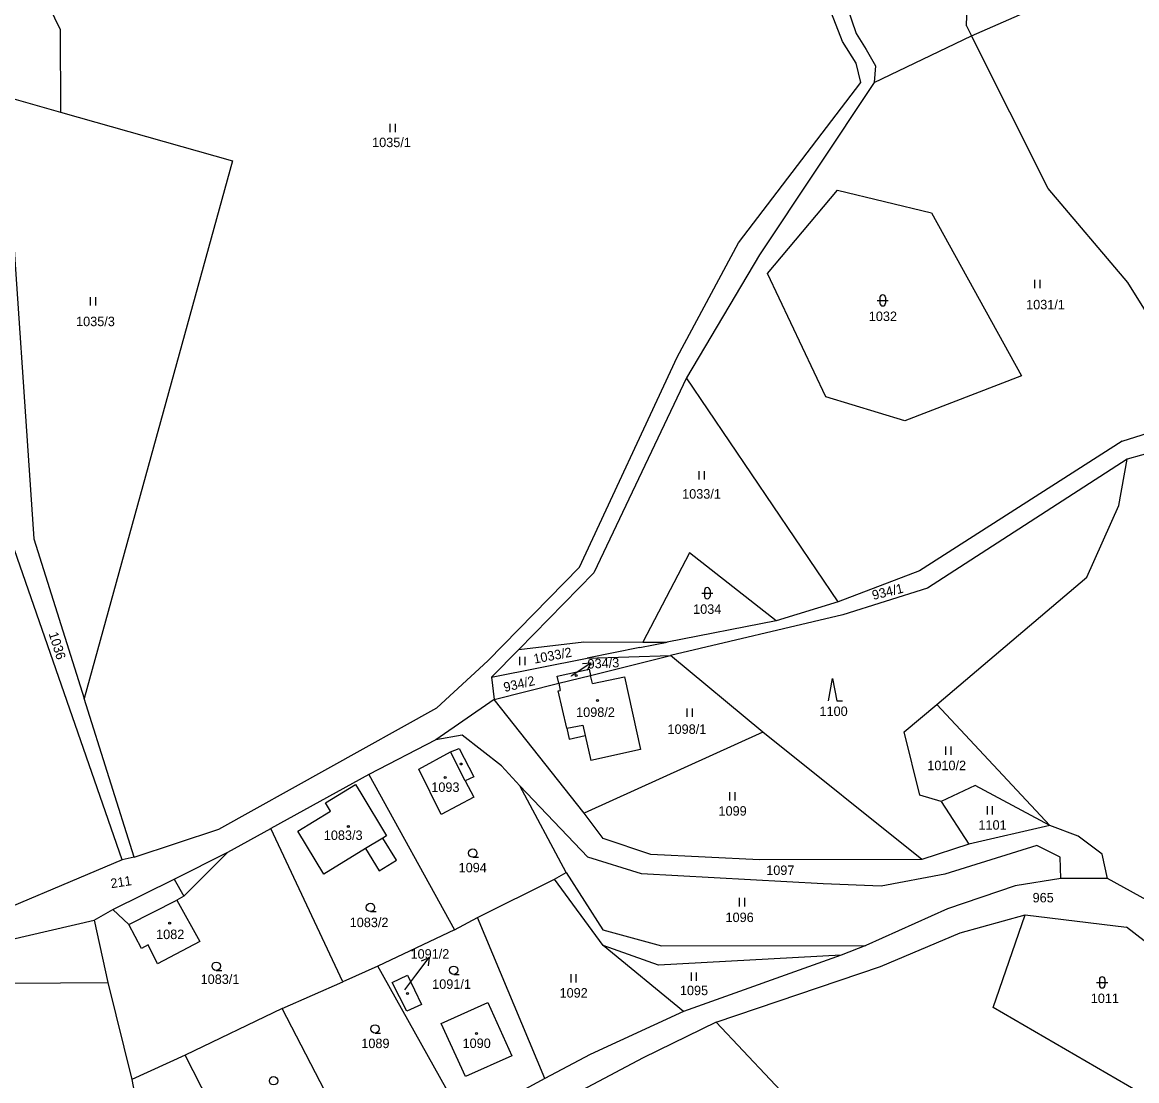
# Model space of a CAD drawing. Extents: x -670359 to -668019, y -978807 to -976674.
# Drawn here: x -669982.9 to -669783.1, y -977655.6 to -977465.8 of the extents above; entities that cross this region are included whole.
import ezdxf

# ---------------------------------------------------------------- set-up
doc = ezdxf.new("R2010")
doc.units = 0
for name, color, linetype in [('Hranice parcel', 7, 'Continuous'), ('Parcelní čísla', 7, 'Continuous'), ('Vnitřní kresba', 7, 'Continuous'), ('Značky budov', 7, 'Continuous'), ('Značky kultur', 7, 'Continuous')]:
    doc.layers.add(name, color=color, linetype=linetype)

msp = doc.modelspace()

# ---------------------------------------------------------------- linework, layer by layer
at = {"layer": 'Hranice parcel'}
msp.add_line((-669984.43, -977479.49), (-669976.06, -977481.88), dxfattribs=at)
for points in [[(-669812.71, -977468.21), (-669744.27, -977438.16)], [(-669813.61, -977466.42), (-669812.79, -977439.64)], [(-669835.84, -977469.21), (-669845.07, -977445.27)], [(-669841.15, -977444.93), (-669833.41, -977467.78)], [(-669981.31, -977456.31), (-669976.1, -977467.06), (-669976.06, -977481.88)], [(-669813.61, -977466.42), (-669812.71, -977468.21)], [(-669833.41, -977467.78), (-669831.59, -977470.66)], [(-669830.18, -977476.59), (-669812.71, -977468.21)], [(-669798.98, -977495.58), (-669812.71, -977468.21)], [(-669833.39, -977473.09), (-669835.84, -977469.21)], [(-669831.59, -977470.66), (-669829.92, -977473.59)], [(-669832.56, -977476.56), (-669833.39, -977473.09)], [(-669829.92, -977473.59), (-669830.18, -977476.59)], [(-669854.5, -977505.34), (-669832.56, -977476.56)], [(-669830.18, -977476.59), (-669850.73, -977507.48)], [(-669976.06, -977481.88), (-669945.24, -977490.65)], [(-669945.24, -977490.65), (-669971.83, -977587.05)], [(-669985.41, -977490.75), (-669980.86, -977558.44)], [(-669849.27, -977510.82), (-669836.72, -977495.89)], [(-669836.72, -977495.89), (-669819.9, -977499.94)], [(-669784.65, -977512.44), (-669798.98, -977495.58)], [(-669819.9, -977499.94), (-669803.75, -977529.17)], [(-669865.51, -977525.87), (-669854.5, -977505.34)], [(-669850.73, -977507.48), (-669863.81, -977529.57)], [(-669838.84, -977532.98), (-669849.27, -977510.82)], [(-669770.05, -977535.92), (-669784.65, -977512.44)], [(-669882.98, -977563.53), (-669865.51, -977525.87)], [(-669863.81, -977529.57), (-669880.41, -977564.55)], [(-669836.64, -977569.73), (-669863.81, -977529.57)], [(-669803.75, -977529.17), (-669824.66, -977537.29)], [(-669824.66, -977537.29), (-669838.84, -977532.98)], [(-669785.7, -977540.89), (-669770.05, -977535.92)], [(-669769.39, -977539.84), (-669784.8, -977544.16)], [(-669785.7, -977540.89), (-669822.04, -977564.2)], [(-669784.8, -977544.16), (-669820.58, -977567.31)], [(-669786.27, -977552.48), (-669784.8, -977544.16)], [(-669792.04, -977565.3), (-669786.27, -977552.48)], [(-669980.86, -977558.44), (-669971.83, -977587.05)], [(-669964.98, -977616.04), (-669984.78, -977559.05)], [(-669863.24, -977560.93), (-669871.66, -977576.95)], [(-669847.74, -977573.15), (-669863.24, -977560.93)], [(-669899.44, -977580.33), (-669882.98, -977563.53)], [(-669880.41, -977564.55), (-669893.88, -977578.3)], [(-669822.04, -977564.2), (-669836.64, -977569.73)], [(-669818.93, -977588.12), (-669792.04, -977565.3)], [(-669820.58, -977567.31), (-669835.75, -977572.04)], [(-669836.64, -977569.73), (-669847.74, -977573.15)], [(-669835.75, -977572.04), (-669866.66, -977579.33)], [(-669847.74, -977573.15), (-669867.27, -977576.97)], [(-669898.75, -977583.26), (-669893.88, -977578.3)], [(-669893.88, -977578.3), (-669882.23, -977576.89)], [(-669882.23, -977576.89), (-669871.66, -977576.95)], [(-669872.18, -977577.93), (-669881.64, -977579.83)], [(-669872.18, -977577.93), (-669867.27, -977576.97)], [(-669871.66, -977576.95), (-669867.27, -977576.97)], [(-669908.59, -977588.77), (-669899.44, -977580.33)], [(-669898.75, -977583.26), (-669881.64, -977579.83)], [(-669881.64, -977579.83), (-669866.66, -977579.33)], [(-669881.01, -977582.92), (-669866.66, -977579.33)], [(-669850.11, -977593.14), (-669866.66, -977579.33)], [(-669886.72, -977584.35), (-669887, -977583.04), (-669881.24, -977581.81), (-669881.01, -977582.92)], [(-669898.75, -977583.26), (-669898.3, -977587.24)], [(-669898.3, -977587.24), (-669886.72, -977584.35)], [(-669886.72, -977584.35), (-669881.01, -977582.92)], [(-669886.72, -977584.35), (-669886.45, -977585.64)], [(-669880.69, -977584.4), (-669881.01, -977582.92)], [(-669880.69, -977584.4), (-669874.92, -977583.17)], [(-669874.92, -977583.17), (-669872.03, -977596.22)], [(-669886.84, -977585.72), (-669886.45, -977585.64)], [(-669885.24, -977592.42), (-669886.84, -977585.72)], [(-669962.83, -977615.55), (-669971.83, -977587.05)], [(-669898.3, -977587.24), (-669908.78, -977594.46)], [(-669882.18, -977607.64), (-669898.3, -977587.24)], [(-669824.76, -977593.07), (-669818.93, -977588.12)], [(-669818.93, -977588.12), (-669798.68, -977609.85)], [(-669947.66, -977610.5), (-669908.59, -977588.77)], [(-669885.24, -977592.42), (-669884.82, -977594.34), (-669882, -977593.7)], [(-669908.78, -977594.46), (-669920.75, -977600.73)], [(-669904.05, -977593.68), (-669908.78, -977594.46)], [(-669896.98, -977599.14), (-669904.05, -977593.68)], [(-669850.11, -977593.14), (-669882.18, -977607.64)], [(-669882, -977593.7), (-669880.97, -977598.18)], [(-669821.6, -977615.98), (-669850.11, -977593.14)], [(-669821.98, -977604.4), (-669824.76, -977593.07)], [(-669906.15, -977596.67), (-669904.55, -977596.02)], [(-669904.55, -977596.02), (-669901.97, -977601.12)], [(-669872.03, -977596.22), (-669880.97, -977598.18)], [(-669911.81, -977599.74), (-669906.15, -977596.67)], [(-669907.77, -977607.87), (-669911.81, -977599.74)], [(-669893.72, -977602.75), (-669896.98, -977599.14)], [(-669920.75, -977600.73), (-669938.33, -977610.41)], [(-669928.54, -977605.79), (-669923.14, -977602.52)], [(-669923.14, -977602.52), (-669922.22, -977604.03)], [(-669920.75, -977600.73), (-669905.42, -977628.55)], [(-669901.97, -977601.12), (-669903.48, -977601.85)], [(-669903.48, -977601.85), (-669901.95, -977604.8)], [(-669922.22, -977604.03), (-669917.6, -977611.72)], [(-669881.5, -977615.54), (-669893.72, -977602.75)], [(-669885.4, -977618.28), (-669893.72, -977602.75)], [(-669818.13, -977605.58), (-669821.98, -977604.4)], [(-669812.07, -977602.66), (-669818.13, -977605.58)], [(-669798.68, -977609.85), (-669812.07, -977602.66)], [(-669927.62, -977607.3), (-669928.54, -977605.79)], [(-669901.95, -977604.8), (-669907.77, -977607.87)], [(-669818.13, -977605.58), (-669813.21, -977613.22)], [(-669933.52, -977610.88), (-669927.62, -977607.3)], [(-669878.72, -977612.17), (-669882.18, -977607.64)], [(-669962.83, -977615.55), (-669947.66, -977610.5)], [(-669946.04, -977614.65), (-669938.33, -977610.41)], [(-669925.44, -977637.89), (-669938.33, -977610.41)], [(-669798.68, -977609.85), (-669813.21, -977613.22)], [(-669793.55, -977611.74), (-669798.68, -977609.85)], [(-669928.84, -977618.61), (-669933.52, -977610.88)], [(-669917.6, -977611.72), (-669918.23, -977612.1)], [(-669915.8, -977616.07), (-669918.23, -977612.1)], [(-669870.22, -977615.08), (-669878.72, -977612.17)], [(-669789.29, -977614.99), (-669793.55, -977611.74)], [(-669921.34, -977614.01), (-669928.84, -977618.61)], [(-669921.34, -977614.01), (-669918.91, -977617.98)], [(-669813.21, -977613.22), (-669821.6, -977615.98)], [(-669800.98, -977613.46), (-669817.5, -977618.6)], [(-669796.81, -977615.52), (-669800.98, -977613.46)], [(-669964.98, -977616.04), (-669994.19, -977628.36)], [(-669962.83, -977615.55), (-669964.98, -977616.04)], [(-669955.69, -977619.5), (-669946.04, -977614.65)], [(-669918.91, -977617.98), (-669915.8, -977616.07)], [(-669871.88, -977618.52), (-669881.5, -977615.54)], [(-669850.71, -977616), (-669870.22, -977615.08)], [(-669821.6, -977615.98), (-669850.71, -977616)], [(-669796.71, -977619.35), (-669796.81, -977615.52)], [(-669788.31, -977619.38), (-669789.29, -977614.99)], [(-669887.48, -977619.5), (-669885.4, -977618.28)], [(-669839.33, -977620.33), (-669871.88, -977618.52)], [(-669817.5, -977618.6), (-669828.93, -977620.74)], [(-669966.69, -977624.92), (-669955.69, -977619.5)], [(-669955.69, -977619.5), (-669953.91, -977622.53)], [(-669901.27, -977626.37), (-669887.48, -977619.5)], [(-669878.74, -977631.4), (-669887.48, -977619.5)], [(-669828.93, -977620.74), (-669839.33, -977620.33)], [(-669796.71, -977619.35), (-669804.86, -977620.68)], [(-669788.31, -977619.38), (-669796.71, -977619.35)], [(-669770.74, -977629.03), (-669788.31, -977619.38)], [(-669953.91, -977622.53), (-669955.19, -977623.25)], [(-669804.86, -977620.68), (-669816.99, -977624.83)], [(-669955.19, -977623.25), (-669951.07, -977630.66)], [(-669970.04, -977626.86), (-669966.69, -977624.92)], [(-669963.8, -977627.62), (-669966.69, -977624.92)], [(-669905.42, -977628.55), (-669901.27, -977626.37)], [(-669889.2, -977655.23), (-669901.27, -977626.37)], [(-669816.99, -977624.83), (-669831.67, -977631.39)], [(-669814.73, -977629.13), (-669803.07, -977625.86)], [(-669808.82, -977642.52), (-669803.07, -977625.86)], [(-669803.07, -977625.86), (-669784.93, -977628.12)], [(-669993.29, -977632.19), (-669970.04, -977626.86)], [(-669970.04, -977626.86), (-669967.58, -977638.03)], [(-669961.54, -977631.92), (-669963.8, -977627.62)], [(-669905.42, -977628.55), (-669919.14, -977635.11)], [(-669772.22, -977637.91), (-669784.93, -977628.12)], [(-669829.01, -977635.13), (-669814.73, -977629.13)], [(-669960.34, -977631.28), (-669961.54, -977631.92)], [(-669958.65, -977634.7), (-669960.34, -977631.28)], [(-669951.07, -977630.66), (-669958.65, -977634.7)], [(-669868.84, -977634.89), (-669878.74, -977631.4)], [(-669864.32, -977643.24), (-669878.74, -977631.4)], [(-669831.67, -977631.39), (-669836.06, -977633.09)], [(-669836.06, -977633.09), (-669868.84, -977634.89)], [(-669836.06, -977633.09), (-669864.32, -977643.24)], [(-669919.14, -977635.11), (-669925.44, -977637.89)], [(-669903.55, -977663.02), (-669919.14, -977635.11)], [(-669858.47, -977645.13), (-669829.01, -977635.13)], [(-669967.58, -977638.03), (-669963.25, -977655.43)], [(-669936.3, -977642.69), (-669925.44, -977637.89)], [(-669913.84, -977636.7), (-669911.34, -977641.95), (-669913.94, -977643.19), (-669916.57, -977638.01), (-669913.84, -977636.7)], [(-669907.81, -977645.35), (-669899.43, -977641.62)], [(-669899.43, -977641.62), (-669895.14, -977651.19)], [(-669773.6, -977662.93), (-669808.82, -977642.52)], [(-669936.3, -977642.69), (-669953.69, -977651.05)], [(-669920.94, -977672.36), (-669936.3, -977642.69)], [(-669864.32, -977643.24), (-669881.07, -977650.94)], [(-669903.44, -977654.91), (-669907.81, -977645.35)], [(-669858.47, -977645.13), (-669871.55, -977651.52)], [(-669858.47, -977645.13), (-669843.94, -977660.55)], [(-669953.69, -977651.05), (-669963.25, -977655.43)], [(-669943.49, -977671.09), (-669953.69, -977651.05)], [(-669871.55, -977651.52), (-669918.75, -977676.5)], [(-669895.14, -977651.19), (-669903.44, -977654.91)], [(-669881.07, -977650.94), (-669889.2, -977655.23)], [(-669963.25, -977655.43), (-669957.62, -977684.64)], [(-669889.2, -977655.23), (-669903.55, -977663.02)]]:
    msp.add_lwpolyline(points, dxfattribs=at)
at = {"layer": 'Parcelní čísla'}
for p, q in [((-669882.45, -977580.78), (-669880.96, -977580.7)), ((-669884.46, -977582.98), (-669884.31, -977582.88)), ((-669911.3, -977634.12), (-669909.92, -977633.53)), ((-669914.29, -977639.35), (-669912.32, -977636.73))]:
    msp.add_line(p, q, dxfattribs=at)
for points in [[(-669884.31, -977582.88), (-669880.96, -977580.7), (-669881.64, -977582.04)], [(-669912.32, -977636.73), (-669909.92, -977633.53), (-669910.1, -977635.02)]]:
    msp.add_lwpolyline(points, dxfattribs=at)
at = {"layer": 'Vnitřní kresba'}
for points in [[(-669885.24, -977592.42), (-669882.42, -977591.84)], [(-669882.42, -977591.84), (-669882, -977593.7)], [(-669903.48, -977601.85), (-669906.15, -977596.67)], [(-669918.23, -977612.1), (-669921.34, -977614.01)], [(-669953.91, -977622.53), (-669946.04, -977614.65)], [(-669885.4, -977618.28), (-669878.79, -977628.55)], [(-669963.8, -977627.62), (-669955.19, -977623.25)], [(-669878.79, -977628.55), (-669868.3, -977631.45)], [(-669868.3, -977631.45), (-669831.67, -977631.39)], [(-669993.01, -977638.18), (-669967.58, -977638.03)]]:
    msp.add_lwpolyline(points, dxfattribs=at)
at = {"layer": 'Značky budov'}
for centre in [(-669879.79, -977587.41), (-669907.07, -977601.23), (-669924.44, -977610.01), (-669956.48, -977627.39), (-669913.85, -977640), (-669901.46, -977647.17)]:
    msp.add_circle(centre, 0.175, dxfattribs=at)
at = {"layer": 'Značky kultur'}
for p, q in [((-669917, -977483.96), (-669917, -977485.46)), ((-669916, -977485.46), (-669916, -977483.96)), ((-669801.39, -977511.96), (-669801.39, -977513.46)), ((-669800.39, -977513.46), (-669800.39, -977511.96)), ((-669970.73, -977515.1), (-669970.73, -977516.6)), ((-669969.73, -977516.6), (-669969.73, -977515.1)), ((-669829.62, -977515.66), (-669827.62, -977515.66)), ((-669829.12, -977515.16), (-669829.12, -977516.16)), ((-669828.12, -977515.16), (-669828.12, -977516.16)), ((-669861.59, -977546.29), (-669861.59, -977547.79)), ((-669860.59, -977547.79), (-669860.59, -977546.29)), ((-669861.08, -977568.19), (-669859.08, -977568.19)), ((-669860.58, -977567.69), (-669860.58, -977568.69)), ((-669859.58, -977567.69), (-669859.58, -977568.69)), ((-669893.76, -977579.62), (-669893.76, -977581.12)), ((-669892.76, -977581.12), (-669892.76, -977579.62)), ((-669863.73, -977588.89), (-669863.73, -977590.39)), ((-669862.73, -977590.39), (-669862.73, -977588.89)), ((-669817.38, -977595.69), (-669817.38, -977597.19)), ((-669816.38, -977597.19), (-669816.38, -977595.69)), ((-669856.11, -977603.89), (-669856.11, -977605.39)), ((-669855.11, -977605.39), (-669855.11, -977603.89)), ((-669809.92, -977606.41), (-669809.92, -977607.91)), ((-669808.92, -977607.91), (-669808.92, -977606.41)), ((-669902.13, -977615.56), (-669901.13, -977615.56)), ((-669854.37, -977622.86), (-669854.37, -977624.36)), ((-669853.37, -977624.36), (-669853.37, -977622.86)), ((-669920.48, -977625.3), (-669919.48, -977625.3)), ((-669948.12, -977635.85), (-669947.12, -977635.85)), ((-669905.55, -977636.57), (-669904.55, -977636.57)), ((-669884.57, -977636.53), (-669884.57, -977638.03)), ((-669883.57, -977638.03), (-669883.57, -977636.53)), ((-669862.99, -977636.21), (-669862.99, -977637.71)), ((-669861.99, -977637.71), (-669861.99, -977636.21)), ((-669790.28, -977638), (-669788.28, -977638)), ((-669789.78, -977637.5), (-669789.78, -977638.5)), ((-669788.78, -977637.5), (-669788.78, -977638.5)), ((-669919.66, -977647.09), (-669918.66, -977647.09))]:
    msp.add_line(p, q, dxfattribs=at)
msp.add_lwpolyline([(-669838.35, -977587.51), (-669837.6, -977583.51), (-669836.85, -977587.51), (-669835.85, -977587.51)], dxfattribs=at)
for centre, radius in [((-669883.6, -977582.94), 0.175), ((-669879.79, -977587.41), 0.175), ((-669904.22, -977598.82), 0.175), ((-669907.07, -977601.23), 0.175), ((-669924.44, -977610.01), 0.175), ((-669902.13, -977614.81), 0.75), ((-669920.48, -977624.55), 0.75), ((-669956.48, -977627.39), 0.175), ((-669948.12, -977635.1), 0.75), ((-669905.55, -977635.82), 0.75), ((-669913.85, -977640), 0.175), ((-669919.66, -977646.34), 0.75), ((-669901.46, -977647.17), 0.175), ((-669937.85, -977655.65), 0.75)]:
    msp.add_circle(centre, radius, dxfattribs=at)
for centre, start, end in [((-669828.62, -977515.16), 0, 180), ((-669828.62, -977516.16), 180, 0), ((-669860.08, -977567.69), 0, 180), ((-669860.08, -977568.69), 180, 0), ((-669789.28, -977637.5), 0, 180), ((-669789.28, -977638.5), 180, 0)]:
    msp.add_arc(centre, 0.5, start, end, dxfattribs=at)

# ---------------------------------------------------------------- texts
at = {"layer": 'Parcelní čísla'}
for s, height, p in [('1035/1', 1.7, (-669920.18, -977488.16)), ('1031/1', 1.7, (-669802.91, -977517.26)), ('1035/3', 1.7, (-669973.26, -977520.28)), ('1032', 1.7, (-669831.12, -977519.36)), ('1033/1', 1.7, (-669864.59, -977551.22)), ('1034', 1.7, (-669862.62, -977571.89)), ('934/3', 0.1, (-669884.64, -977583.16)), ('1098/2', 1.7, (-669883.6, -977590.38)), ('1100', 1.7, (-669839.96, -977590.21)), ('1098/1', 1.7, (-669867.21, -977593.42)), ('1010/2', 1.7, (-669820.63, -977599.93)), ('1093', 1.7, (-669909.57, -977603.83)), ('1099', 1.7, (-669858.07, -977608.09)), ('1101', 1.7, (-669811.46, -977610.61)), ('1083/3', 1.7, (-669928.84, -977612.45)), ('1094', 1.7, (-669904.67, -977618.26)), ('1097', 1.7, (-669849.51, -977618.73)), ('965', 1.7, (-669801.75, -977623.65)), ('1083/2', 1.7, (-669924.2, -977628.09)), ('1096', 1.7, (-669856.81, -977627.18)), ('1082', 1.7, (-669958.91, -977630.23)), ('1091/2', 1.7, (-669913.29, -977633.74)), ('1083/1', 1.7, (-669950.93, -977638.28)), ('1091/1', 1.7, (-669909.41, -977639.16)), ('1095', 1.7, (-669864.99, -977640.29)), ('1091/2', 0.1, (-669914.52, -977639.35)), ('1092', 1.7, (-669886.57, -977640.73)), ('1011', 1.7, (-669791.32, -977641.7)), ('1089', 1.7, (-669922.12, -977649.79)), ('1090', 1.7, (-669903.96, -977649.77))]:
    msp.add_text(s, height=height, dxfattribs=at).set_placement(p)
for s, rotation, p in [('934/1', 13.7995, (-669830.31, -977569.41)), ('1036', 287.6125, (-669978.2, -977575.44)), ('1033/2', 10.6105, (-669891.08, -977580.83)), ('934/3', 2.6693, (-669881.51, -977581.73)), ('934/2', 13.0634, (-669896.4, -977585.92)), ('211', 8.8394, (-669966.95, -977621.12))]:
    msp.add_text(s, height=1.7, rotation=rotation, dxfattribs=at).set_placement(p)

doc.saveas('drawing.dxf')
